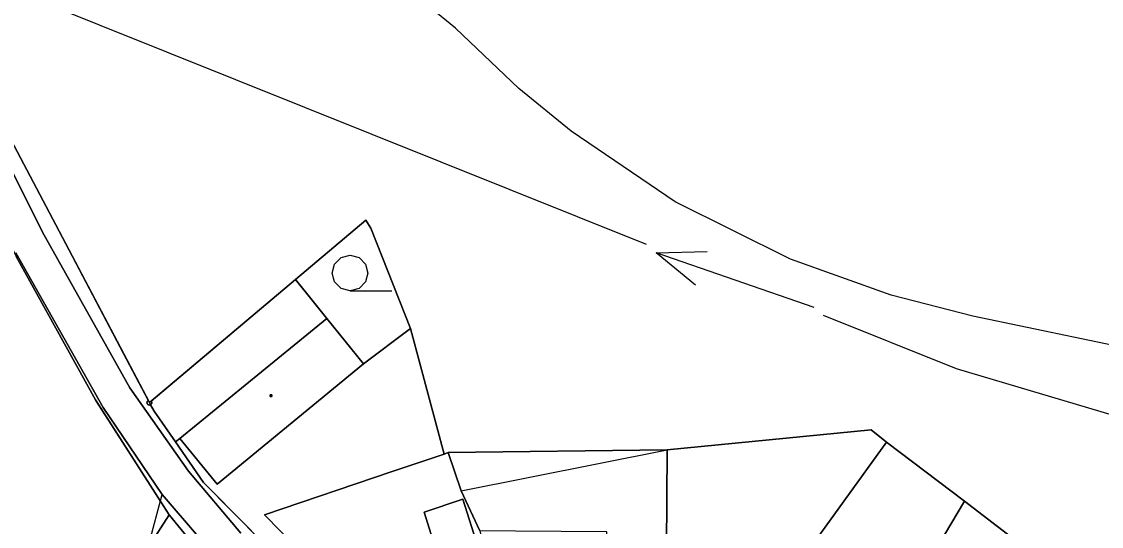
# Model space of a CAD drawing. Extents: x -645676 to -642474, y -1077513 to -1072613.
# Drawn here: x -644570.9 to -644344.5, y -1074261.5 to -1074155.6 of the extents above; entities that cross this region are included whole.
import ezdxf

# ---------------------------------------------------------------- set-up
doc = ezdxf.new("R2010")
doc.units = 0
for name, color, linetype in [('KN', 7, 'Continuous'), ('KULTURY_STAV', 7, 'Continuous'), ('KULTURY_ZNACKY', 7, 'Continuous'), ('Obvod_KP_', 7, 'Continuous'), ('OBVOD_PU', 7, 'Continuous'), ('Silnice_II__t__dy_a_III__t__dy', 7, 'Continuous'), ('VODOVOD', 7, 'Continuous'), ('VRSTEVNICE', 7, 'Continuous')]:
    doc.layers.add(name, color=color, linetype=linetype)

# ---------------------------------------------------------------- blocks, each defined once
blk = doc.blocks.new('3$0400')
blk.add_lwpolyline([(0, 0), (-0.38, 0.1), (-0.65, 0.38), (-0.75, 0.75), (-0.65, 1.12), (-0.38, 1.4), (0, 1.5), (0.38, 1.4), (0.65, 1.12), (0.75, 0.75), (0.65, 0.38), (0.38, 0.1), (0, 0), (1.75, 0)])
blk = doc.blocks.new('6$1520')
blk.add_line((-3.5, 0), (3.5, 0))
blk.add_lwpolyline([(1.5, 0.75), (3.5, 0), (1.5, -0.75)])

msp = doc.modelspace()

# ---------------------------------------------------------------- linework, layer by layer
at = {"layer": 'KN'}
for points in [[(-644605.5, -1074134.41), (-644587, -1074174.41), (-644572.02, -1074204.88), (-644555.38, -1074234.91), (-644539.9, -1074259.03), (-644551.61, -1074277.21), (-644739.27, -1074253.76), (-644737.8, -1074247.86), (-644732.37, -1074223.41), (-644727.44, -1074199), (-644722.14, -1074174), (-644718, -1074139.64)], [(-644524.89, -1074262.85), (-644535.85, -1074249.91), (-644548.14, -1074232.41), (-644566.49, -1074199.8), (-644580.93, -1074170.81)], [(-644580.93, -1074170.81), (-644566.49, -1074199.8), (-644548.14, -1074232.41), (-644535.85, -1074249.91), (-644524.89, -1074262.85)], [(-644574.95, -1074176.93), (-644544.31, -1074235.07), (-644544.33, -1074235.08), (-644544.4, -1074235.13), (-644544.46, -1074235.19), (-644544.51, -1074235.26), (-644544.55, -1074235.34), (-644544.57, -1074235.42), (-644544.58, -1074235.51), (-644544.57, -1074235.6), (-644544.55, -1074235.68), (-644544.51, -1074235.76), (-644544.46, -1074235.83), (-644544.4, -1074235.89), (-644544.33, -1074235.94), (-644544.25, -1074235.98), (-644544.17, -1074236), (-644544.08, -1074236.01), (-644543.99, -1074236), (-644543.91, -1074235.98), (-644543.83, -1074235.94), (-644543.06, -1074237.27), (-644538.61, -1074243.74), (-644532.76, -1074252.24), (-644514.31, -1074270.92)], [(-644533.35, -1074264.15), (-644541.41, -1074254.79), (-644553.78, -1074236.5), (-644572.04, -1074204.13)], [(-644572.04, -1074204.13), (-644553.78, -1074236.5), (-644541.41, -1074254.79), (-644533.35, -1074264.15)], [(-644536.18, -1074263.62), (-644539.9, -1074259.03), (-644555.38, -1074234.91), (-644572.02, -1074204.88)]]:
    msp.add_lwpolyline(points, dxfattribs=at)
for points in [[(-644489.35, -1074219.98), (-644499.18, -1074227.41), (-644506.85, -1074217.9), (-644513.47, -1074209.7), (-644498.72, -1074197.27), (-644497.68, -1074198.91)], [(-644506.85, -1074217.9), (-644537.71, -1074243.01), (-644538.61, -1074243.74), (-644543.06, -1074237.27), (-644543.83, -1074235.94), (-644543.76, -1074235.89), (-644543.7, -1074235.83), (-644543.65, -1074235.76), (-644543.61, -1074235.68), (-644543.59, -1074235.6), (-644543.58, -1074235.51), (-644543.59, -1074235.42), (-644543.61, -1074235.34), (-644543.65, -1074235.26), (-644543.7, -1074235.19), (-644513.47, -1074209.7)], [(-644499.18, -1074227.41), (-644529.87, -1074252.6), (-644537.71, -1074243.01), (-644506.85, -1074217.9)], [(-644482.26, -1074246.29), (-644493.19, -1074249.98), (-644519.97, -1074259.03), (-644509.76, -1074269.43), (-644487.19, -1074291.52), (-644489.98, -1074293.68), (-644514.31, -1074270.92), (-644532.76, -1074252.24), (-644538.61, -1074243.74), (-644537.71, -1074243.01), (-644529.87, -1074252.6), (-644499.18, -1074227.41), (-644489.35, -1074219.98)], [(-644518.43, -1074234.2), (-644518.73, -1074234.2), (-644518.73, -1074233.9), (-644518.43, -1074233.9)], [(-644518.43, -1074234.2), (-644518.43, -1074233.9), (-644518.73, -1074233.9), (-644518.73, -1074234.2)], [(-644544.08, -1074235.5), (-644544.09, -1074235.5), (-644544.09, -1074235.51), (-644544.09, -1074235.52), (-644544.08, -1074235.52), (-644543.83, -1074235.94), (-644543.91, -1074235.98), (-644543.99, -1074236), (-644544.08, -1074236.01), (-644544.17, -1074236), (-644544.25, -1074235.98), (-644544.33, -1074235.94), (-644544.4, -1074235.89), (-644544.46, -1074235.83), (-644544.51, -1074235.76), (-644544.55, -1074235.68), (-644544.57, -1074235.6), (-644544.58, -1074235.51), (-644544.57, -1074235.42), (-644544.55, -1074235.34), (-644544.51, -1074235.26), (-644544.46, -1074235.19), (-644544.4, -1074235.13), (-644544.33, -1074235.08), (-644544.31, -1074235.07)], [(-644544.08, -1074235.51), (-644544.08, -1074235.52), (-644544.09, -1074235.52), (-644544.09, -1074235.51), (-644544.09, -1074235.5), (-644544.08, -1074235.5)], [(-644543.83, -1074235.94), (-644544.08, -1074235.52), (-644544.07, -1074235.52), (-644544.07, -1074235.51), (-644544.07, -1074235.5), (-644543.7, -1074235.19), (-644543.65, -1074235.26), (-644543.61, -1074235.34), (-644543.59, -1074235.42), (-644543.58, -1074235.51), (-644543.59, -1074235.6), (-644543.61, -1074235.68), (-644543.65, -1074235.76), (-644543.7, -1074235.83), (-644543.76, -1074235.89)], [(-644544.08, -1074235.52), (-644544.08, -1074235.51), (-644544.07, -1074235.5), (-644544.07, -1074235.51), (-644544.07, -1074235.52)], [(-644389.56, -1074243.8), (-644407.27, -1074268.43), (-644435.69, -1074265.89), (-644435.51, -1074245.38), (-644392.76, -1074241.21)], [(-644435.69, -1074265.89), (-644436.03, -1074273.72), (-644437.46, -1074281.47), (-644439.06, -1074289.11), (-644441.74, -1074299.09), (-644445.43, -1074312.64), (-644450.68, -1074293.56), (-644450.96, -1074285.45), (-644447.97, -1074271.53), (-644448.16, -1074262.58), (-644467.34, -1074262.48), (-644474.83, -1074262.36), (-644478.72, -1074253.99), (-644435.51, -1074245.38)], [(-644373.18, -1074256.2), (-644394.63, -1074292.28), (-644398.57, -1074298.91), (-644419.09, -1074290.66), (-644416.52, -1074281.3), (-644415.49, -1074279.8), (-644407.27, -1074268.43), (-644389.56, -1074243.8)], [(-644478.72, -1074253.99), (-644474.83, -1074262.36), (-644469.62, -1074283.31), (-644474.71, -1074267.2), (-644478.33, -1074255.75), (-644486.48, -1074258.51), (-644482.9, -1074269.9), (-644480.52, -1074277.44), (-644482.38, -1074278.03), (-644479.71, -1074286.64), (-644487.19, -1074291.52), (-644509.76, -1074269.43), (-644519.97, -1074259.03), (-644493.19, -1074249.98), (-644482.26, -1074246.29), (-644481.41, -1074246)], [(-644539.9, -1074259.03), (-644536.18, -1074263.62), (-644576.1, -1074320.33), (-644590.61, -1074358.79), (-644591.36, -1074358.74), (-644593.02, -1074358.85), (-644587.47, -1074344.33), (-644627.54, -1074338.97), (-644645.71, -1074336.54), (-644662.99, -1074334.23), (-644699.27, -1074329.37), (-644736.38, -1074324.4), (-644756.21, -1074321.75), (-644749.84, -1074296.19), (-644746.58, -1074283.11), (-644743.77, -1074271.82), (-644739.27, -1074253.76), (-644551.61, -1074277.21)], [(-644474.71, -1074267.2), (-644482.9, -1074269.9), (-644486.48, -1074258.51), (-644478.33, -1074255.75)], [(-644362.35, -1074264.51), (-644382.01, -1074288.97), (-644383.7, -1074292.4), (-644386.35, -1074297.77), (-644394.63, -1074292.28), (-644373.18, -1074256.2)]]:
    msp.add_lwpolyline(points, close=True, dxfattribs=at)
at = {"layer": 'KULTURY_STAV'}
for points in [[(-644605.5, -1074134.41), (-644587, -1074174.41), (-644572.02, -1074204.88), (-644555.38, -1074234.91), (-644539.9, -1074259.03), (-644551.61, -1074277.21), (-644739.27, -1074253.76), (-644737.8, -1074247.86), (-644732.37, -1074223.41), (-644727.44, -1074199), (-644722.14, -1074174), (-644790.7, -1074158.43), (-644795.34, -1074157.38), (-644815.93, -1074152.3)], [(-644575.18, -1074176.49), (-644549.56, -1074225.11), (-644546.26, -1074231.36), (-644544.08, -1074235.51), (-644534.6, -1074227.52), (-644534.47, -1074227.41), (-644513.47, -1074209.7), (-644509.96, -1074214.05), (-644506.85, -1074217.9), (-644515.89, -1074225.26), (-644537.71, -1074243.01), (-644538.61, -1074243.74), (-644532.76, -1074252.24), (-644531.07, -1074253.95), (-644514.31, -1074270.92)], [(-644328.48, -1074294.08), (-644348.3, -1074277.02), (-644355.67, -1074270.86), (-644362.35, -1074264.51), (-644373.18, -1074256.2), (-644389.56, -1074243.8), (-644392.76, -1074241.21), (-644435.51, -1074245.38), (-644481.41, -1074246), (-644482.26, -1074246.29), (-644489.35, -1074219.98), (-644497.68, -1074198.91), (-644498.72, -1074197.27), (-644513.47, -1074209.7), (-644544.08, -1074235.51), (-644575.18, -1074176.49)], [(-644498.72, -1074197.27), (-644497.68, -1074198.91), (-644489.35, -1074219.98), (-644499.18, -1074227.41), (-644506.85, -1074217.9), (-644513.47, -1074209.7), (-644498.72, -1074197.27)], [(-644576.64, -1074274.08), (-644570.13, -1074274.9), (-644560.88, -1074276.05), (-644560.81, -1074276.06), (-644551.61, -1074277.21), (-644539.9, -1074259.03), (-644546.24, -1074249.15), (-644546.28, -1074249.09), (-644551.51, -1074240.94), (-644555.16, -1074235.25), (-644555.38, -1074234.91), (-644572.02, -1074204.88)], [(-644514.31, -1074270.92), (-644532.76, -1074252.24), (-644538.61, -1074243.74), (-644537.71, -1074243.01), (-644506.85, -1074217.9)], [(-644506.85, -1074217.9), (-644499.18, -1074227.41), (-644489.35, -1074219.98), (-644482.26, -1074246.29), (-644481.41, -1074246), (-644478.72, -1074253.99), (-644474.83, -1074262.36)], [(-644474.83, -1074262.36), (-644478.72, -1074253.99), (-644481.41, -1074246), (-644435.51, -1074245.38), (-644392.76, -1074241.21)], [(-644392.76, -1074241.21), (-644389.56, -1074243.8), (-644373.18, -1074256.2), (-644362.35, -1074264.51), (-644355.67, -1074270.86), (-644348.3, -1074277.02), (-644328.48, -1074294.08)]]:
    msp.add_lwpolyline(points, dxfattribs=at)
at = {"layer": 'Obvod_KP_'}
msp.add_lwpolyline([(-644575.18, -1074176.49), (-644544.08, -1074235.51), (-644513.47, -1074209.7), (-644498.72, -1074197.27), (-644497.68, -1074198.91), (-644489.35, -1074219.98), (-644482.26, -1074246.29), (-644481.41, -1074246), (-644478.72, -1074253.99), (-644435.51, -1074245.38), (-644392.76, -1074241.21), (-644389.56, -1074243.8), (-644373.18, -1074256.2), (-644362.35, -1074264.51), (-644355.67, -1074270.86), (-644348.3, -1074277.02), (-644328.48, -1074294.08)], dxfattribs=at)
at = {"layer": 'OBVOD_PU'}
msp.add_lwpolyline([(-644575.18, -1074176.49), (-644544.08, -1074235.51), (-644513.47, -1074209.7), (-644498.72, -1074197.27), (-644497.68, -1074198.91), (-644489.35, -1074219.98), (-644482.26, -1074246.29), (-644481.41, -1074246), (-644478.72, -1074253.99), (-644435.51, -1074245.38), (-644392.76, -1074241.21), (-644389.56, -1074243.8), (-644373.18, -1074256.2), (-644362.35, -1074264.51), (-644355.67, -1074270.86), (-644348.3, -1074277.02), (-644328.48, -1074294.08)], dxfattribs=at)
at = {"layer": 'Silnice_II__t__dy_a_III__t__dy'}
for p, q in [((-644580.93, -1074170.81), (-644566.5, -1074199.8)), ((-644566.5, -1074199.8), (-644548.14, -1074232.41)), ((-644553.78, -1074236.5), (-644572.04, -1074204.13)), ((-644548.14, -1074232.41), (-644535.85, -1074249.91)), ((-644541.41, -1074254.79), (-644553.78, -1074236.5)), ((-644535.85, -1074249.91), (-644524.89, -1074262.85)), ((-644544.1, -1074265.01), (-644541.41, -1074254.79))]:
    msp.add_line(p, q, dxfattribs=at)
at = {"layer": 'VODOVOD'}
for p, q in [((-644439.85, -1074202.37), (-644576.95, -1074147.36)), ((-644374.88, -1074228.43), (-644402.72, -1074217.26)), ((-644320.42, -1074244.65), (-644374.88, -1074228.43))]:
    msp.add_line(p, q, dxfattribs=at)
at = {"layer": 'VRSTEVNICE'}
for points in [[(-644433.87, -1074193.44), (-644455.66, -1074178.63), (-644466.62, -1074169.66), (-644479.87, -1074156.98), (-644524.59, -1074120.52)], [(-644182.06, -1074479.14), (-644188.62, -1074467.75), (-644192.89, -1074458.63), (-644198.73, -1074442.4), (-644204, -1074420.18), (-644211.97, -1074366.63), (-644218.24, -1074333.3), (-644224.79, -1074303.39), (-644230.06, -1074289.43), (-644238.18, -1074275.48), (-644244.3, -1074267.93), (-644250, -1074262.23), (-644260.97, -1074253.54), (-644279.2, -1074243.57), (-644294.58, -1074237.02), (-644337.3, -1074224.49), (-644371.48, -1074217.37), (-644388.58, -1074212.95), (-644409.65, -1074205.41), (-644433.87, -1074193.44)]]:
    msp.add_lwpolyline(points, dxfattribs=at)

# ---------------------------------------------------------------- block references
at = {"layer": 'KULTURY_ZNACKY', "xscale": 5, "yscale": 5}
msp.add_blockref('3$0400', (-644502, -1074212.09), dxfattribs=at)
at = {"layer": 'VODOVOD', "xscale": 5, "yscale": 5, "rotation": 160.89952}
msp.add_blockref('6$1520', (-644421.28, -1074209.81), dxfattribs=at)

doc.saveas('drawing.dxf')
